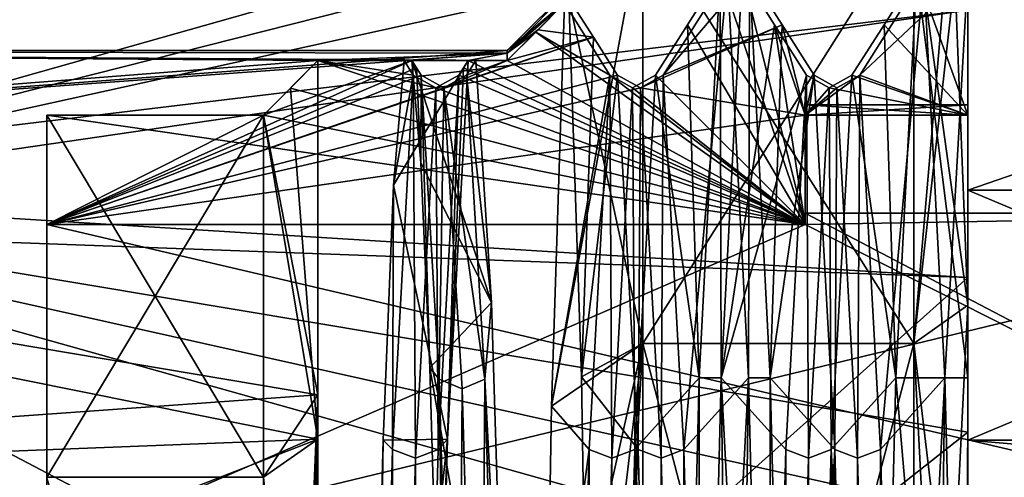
# Model space of a CAD drawing. Header units: millimetres. Extents: x -50 to 50, y -22 to 96.
# Tile 287 of 374: x 30.25 to 39.34, y 8.31 to 12.54. Entities that reach past the tile are written whole.
import ezdxf

# ---------------------------------------------------------------- set-up
doc = ezdxf.new("R2010")
doc.units = ezdxf.units.MM
doc.header["$LTSCALE"] = 65.185185
for name, color, linetype in [('1079', 7, 'CONTINUOUS'), ('1152', 7, 'CONTINUOUS'), ('1156', 7, 'CONTINUOUS'), ('1160', 7, 'CONTINUOUS'), ('1163', 7, 'CONTINUOUS'), ('1180', 7, 'CONTINUOUS'), ('1181', 7, 'CONTINUOUS'), ('1184', 7, 'CONTINUOUS'), ('1185', 7, 'CONTINUOUS'), ('1189', 7, 'CONTINUOUS'), ('1190', 7, 'CONTINUOUS'), ('1193', 7, 'CONTINUOUS'), ('1194', 7, 'CONTINUOUS'), ('1196', 7, 'CONTINUOUS'), ('1202', 7, 'CONTINUOUS'), ('1203', 7, 'CONTINUOUS'), ('1206', 7, 'CONTINUOUS'), ('1207', 7, 'CONTINUOUS'), ('1211', 7, 'CONTINUOUS'), ('1212', 7, 'CONTINUOUS'), ('1215', 7, 'CONTINUOUS'), ('1216', 7, 'CONTINUOUS'), ('1220', 7, 'CONTINUOUS'), ('1221', 7, 'CONTINUOUS'), ('1226', 7, 'CONTINUOUS'), ('1227', 7, 'CONTINUOUS'), ('15', 7, 'CONTINUOUS'), ('465', 7, 'CONTINUOUS'), ('466', 7, 'CONTINUOUS'), ('467', 7, 'CONTINUOUS'), ('468', 7, 'CONTINUOUS'), ('469', 7, 'CONTINUOUS'), ('470', 7, 'CONTINUOUS'), ('471', 7, 'CONTINUOUS'), ('472', 7, 'CONTINUOUS'), ('473', 7, 'CONTINUOUS'), ('801', 7, 'CONTINUOUS'), ('802', 7, 'CONTINUOUS'), ('803', 7, 'CONTINUOUS'), ('804', 7, 'CONTINUOUS'), ('805', 7, 'CONTINUOUS'), ('806', 7, 'CONTINUOUS'), ('890', 7, 'CONTINUOUS'), ('891', 7, 'CONTINUOUS'), ('892', 7, 'CONTINUOUS'), ('893', 7, 'CONTINUOUS'), ('911', 7, 'CONTINUOUS'), ('951', 7, 'CONTINUOUS')]:
    doc.layers.add(name, color=color, linetype=linetype)

msp = doc.modelspace()

# ---------------------------------------------------------------- linework, layer by layer
at = {"layer": '1079', "linetype": 'CONTINUOUS'}
for points in [[(39, 8.183, -13.6734), (39, 8.6525, -12.8602), (44.5, 8.6525, -12.8602), (39, 8.183, -13.6734)], [(39, 8.183, -13.6734), (44.5, 8.6525, -12.8602), (44.5, 8.183, -13.6734), (39, 8.183, -13.6734)]]:
    msp.add_3dface(points, dxfattribs=at)
at = {"layer": '1152', "linetype": 'CONTINUOUS'}
for points in [[(30.5, 10.6448, -1.5), (30.5, 11.6539, -1.5), (30.5, 8.3085, -8.3085), (30.5, 10.6448, -1.5)], [(30.5, 7.6014, -7.6014), (30.5, 10.6448, -1.5), (30.5, 8.3085, -8.3085), (30.5, 7.6014, -7.6014)]]:
    msp.add_3dface(points, dxfattribs=at)
at = {"layer": '1156', "linetype": 'CONTINUOUS'}
for points in [[(30.5, 11.6539, 1.5), (30.5, 8.3085, 8.3085), (32.5, 11.6539, 1.5), (30.5, 11.6539, 1.5)], [(32.5, 11.6539, 1.5), (30.5, 8.3085, 8.3085), (32.5, 8.3085, 8.3085), (32.5, 11.6539, 1.5)]]:
    msp.add_3dface(points, dxfattribs=at)
at = {"layer": '1160', "linetype": 'CONTINUOUS'}
for points in [[(39, 12.8602, 8.6525), (39, 10.9602, 10.9601), (44.5, 12.8602, 8.6525), (39, 12.8602, 8.6525)], [(39, 10.9602, 10.9601), (44.5, 10.9601, 10.9601), (44.5, 12.8602, 8.6525), (39, 10.9602, 10.9601)], [(39, 10.9602, 10.9601), (39, 8.6525, 12.8602), (44.5, 10.9601, 10.9601), (39, 10.9602, 10.9601)], [(39, 8.6525, 12.8602), (44.5, 8.6525, 12.8602), (44.5, 10.9601, 10.9601), (39, 8.6525, 12.8602)]]:
    msp.add_3dface(points, dxfattribs=at)
at = {"layer": '1163', "linetype": 'CONTINUOUS'}
for points in [[(39, 10.9602, -10.9601), (39, 12.8602, -8.6525), (44.5, 10.9601, -10.9601), (39, 10.9602, -10.9601)], [(39, 12.8602, -8.6525), (44.5, 12.8602, -8.6525), (44.5, 10.9601, -10.9601), (39, 12.8602, -8.6525)], [(39, 8.6525, -12.8602), (39, 10.9602, -10.9601), (44.5, 8.6525, -12.8602), (39, 8.6525, -12.8602)], [(39, 10.9602, -10.9601), (44.5, 10.9601, -10.9601), (44.5, 8.6525, -12.8602), (39, 10.9602, -10.9601)]]:
    msp.add_3dface(points, dxfattribs=at)
at = {"layer": '1180', "linetype": 'CONTINUOUS'}
for points in [[(33.7009, 11.0065, -5.3777), (33.7967, 12.1578, -1.5), (33.8822, 12.022, -1.5), (33.7009, 11.0065, -5.3777)], [(33.7009, 11.0065, -5.3777), (33.8822, 12.022, -1.5), (33.6912, 8.5667, -8.5667), (33.7009, 11.0065, -5.3777)], [(33.605, 8.6509, -8.6732), (33.7009, 11.0065, -5.3777), (33.6912, 8.5667, -8.5667), (33.605, 8.6509, -8.6732)], [(33.4141, 1.5, -12.1578), (33.605, 8.6509, -8.6732), (33.4573, 1.5, -12.0898), (33.4141, 1.5, -12.1578)], [(33.605, 8.6509, -8.6732), (33.5003, 1.5, -12.022), (33.4573, 1.5, -12.0898), (33.605, 8.6509, -8.6732)], [(33.5003, 1.5, -12.022), (33.605, 8.6509, -8.6732), (33.6912, 8.5667, -8.5667), (33.5003, 1.5, -12.022)]]:
    msp.add_3dface(points, dxfattribs=at)
at = {"layer": '1181', "linetype": 'CONTINUOUS'}
for points in [[(33.8676, 12.1578, 1.5), (33.9518, 11.212, 4.9348), (33.9108, 12.0898, 1.5), (33.8676, 12.1578, 1.5)], [(33.9518, 11.212, 4.9348), (33.9538, 12.022, 1.5), (33.9108, 12.0898, 1.5), (33.9518, 11.212, 4.9348)], [(33.9518, 11.212, 4.9348), (34.036, 9.3206, 7.9492), (33.9538, 12.022, 1.5), (33.9518, 11.212, 4.9348)], [(33.9538, 12.022, 1.5), (34.036, 9.3206, 7.9492), (34.1219, 9.2167, 7.8632), (33.9538, 12.022, 1.5)], [(34.036, 9.3206, 7.9492), (34.2041, 3.4123, 11.7651), (34.1219, 9.2167, 7.8632), (34.036, 9.3206, 7.9492)], [(34.2041, 3.4123, 11.7651), (34.29, 3.3748, 11.6357), (34.1219, 9.2167, 7.8632), (34.2041, 3.4123, 11.7651)]]:
    msp.add_3dface(points, dxfattribs=at)
at = {"layer": '1184', "linetype": 'CONTINUOUS'}
for points in [[(33.6912, 8.5667, -8.5667), (33.8822, 12.022, -1.5), (33.9012, 8.4853, -8.4853), (33.6912, 8.5667, -8.5667)], [(33.8822, 12.022, -1.5), (34.0918, 11.9059, -1.5), (33.9012, 8.4853, -8.4853), (33.8822, 12.022, -1.5)], [(34.0918, 11.9059, -1.5), (34.3022, 12.022, -1.5), (34.1113, 8.5667, -8.5667), (34.0918, 11.9059, -1.5)], [(33.9012, 8.4853, -8.4853), (34.0918, 11.9059, -1.5), (34.1113, 8.5667, -8.5667), (33.9012, 8.4853, -8.4853)], [(33.7107, 1.5, -11.9059), (33.5003, 1.5, -12.022), (33.6912, 8.5667, -8.5667), (33.7107, 1.5, -11.9059)], [(33.7107, 1.5, -11.9059), (33.6912, 8.5667, -8.5667), (33.9012, 8.4853, -8.4853), (33.7107, 1.5, -11.9059)], [(33.9203, 1.5, -12.022), (33.9012, 8.4853, -8.4853), (34.1113, 8.5667, -8.5667), (33.9203, 1.5, -12.022)], [(33.9203, 1.5, -12.022), (33.7107, 1.5, -11.9059), (33.9012, 8.4853, -8.4853), (33.9203, 1.5, -12.022)]]:
    msp.add_3dface(points, dxfattribs=at)
at = {"layer": '1185', "linetype": 'CONTINUOUS'}
for points in [[(34.1642, 11.9059, 1.5), (33.9538, 12.022, 1.5), (34.1219, 9.2167, 7.8632), (34.1642, 11.9059, 1.5)], [(34.3738, 12.022, 1.5), (34.1642, 11.9059, 1.5), (34.5419, 9.2167, 7.8632), (34.3738, 12.022, 1.5)], [(34.1642, 11.9059, 1.5), (34.1219, 9.2167, 7.8632), (34.3321, 9.1244, 7.7939), (34.1642, 11.9059, 1.5)], [(34.1642, 11.9059, 1.5), (34.3321, 9.1244, 7.7939), (34.5419, 9.2167, 7.8632), (34.1642, 11.9059, 1.5)], [(34.1219, 9.2167, 7.8632), (34.29, 3.3748, 11.6357), (34.3321, 9.1244, 7.7939), (34.1219, 9.2167, 7.8632)], [(34.3321, 9.1244, 7.7939), (34.5, 3.3427, 11.525), (34.5419, 9.2167, 7.8632), (34.3321, 9.1244, 7.7939)], [(34.5, 3.3427, 11.525), (34.71, 3.3748, 11.6357), (34.5419, 9.2167, 7.8632), (34.5, 3.3427, 11.525)], [(34.29, 3.3748, 11.6357), (34.5, 3.3427, 11.525), (34.3321, 9.1244, 7.7939), (34.29, 3.3748, 11.6357)]]:
    msp.add_3dface(points, dxfattribs=at)
at = {"layer": '1189', "linetype": 'CONTINUOUS'}
for points in [[(34.3884, 12.1578, -1.5), (34.1971, 8.6616, -8.6625), (34.3452, 12.0898, -1.5), (34.3884, 12.1578, -1.5)], [(34.1971, 8.6616, -8.6625), (34.3022, 12.022, -1.5), (34.3452, 12.0898, -1.5), (34.1971, 8.6616, -8.6625)], [(34.3022, 12.022, -1.5), (34.1971, 8.6616, -8.6625), (34.1113, 8.5667, -8.5667), (34.3022, 12.022, -1.5)], [(34.1971, 8.6616, -8.6625), (34.0058, 1.5, -12.1578), (33.9203, 1.5, -12.022), (34.1971, 8.6616, -8.6625)], [(34.1971, 8.6616, -8.6625), (33.9203, 1.5, -12.022), (34.1113, 8.5667, -8.5667), (34.1971, 8.6616, -8.6625)]]:
    msp.add_3dface(points, dxfattribs=at)
at = {"layer": '1190', "linetype": 'CONTINUOUS'}
for points in [[(34.6048, 9.923, 7.183), (34.4593, 12.1578, 1.5), (34.3738, 12.022, 1.5), (34.6048, 9.923, 7.183)], [(34.6048, 9.923, 7.183), (34.3738, 12.022, 1.5), (34.5419, 9.2167, 7.8632), (34.6048, 9.923, 7.183)], [(34.75, 5.2309, 11.077), (34.6048, 9.923, 7.183), (34.5419, 9.2167, 7.8632), (34.75, 5.2309, 11.077)], [(34.71, 3.3748, 11.6357), (34.75, 5.2309, 11.077), (34.5419, 9.2167, 7.8632), (34.71, 3.3748, 11.6357)]]:
    msp.add_3dface(points, dxfattribs=at)
at = {"layer": '1193', "linetype": 'CONTINUOUS'}
for points in [[(36.9172, 12.9635, -1.5), (37.2166, 12.4883, -1.5), (36.7237, 9.2278, -9.2277), (36.9172, 12.9635, -1.5)], [(37.5102, 12.022, -1.5), (36.7237, 9.2278, -9.2277), (37.2166, 12.4883, -1.5), (37.5102, 12.022, -1.5)], [(36.7237, 9.2278, -9.2277), (37.5102, 12.022, -1.5), (37.3192, 8.5667, -8.5667), (36.7237, 9.2278, -9.2277)], [(36.8321, 1.5, -12.4883), (36.5302, 1.5, -12.9635), (36.7237, 9.2278, -9.2277), (36.8321, 1.5, -12.4883)], [(37.1283, 1.5, -12.022), (36.8321, 1.5, -12.4883), (36.7237, 9.2278, -9.2277), (37.1283, 1.5, -12.022)], [(37.1283, 1.5, -12.022), (36.7237, 9.2278, -9.2277), (37.3192, 8.5667, -8.5667), (37.1283, 1.5, -12.022)]]:
    msp.add_3dface(points, dxfattribs=at)
at = {"layer": '1194', "linetype": 'CONTINUOUS'}
for points in [[(37.2856, 12.4883, 1.5), (36.9837, 12.9635, 1.5), (37.1772, 9.2277, 9.2277), (37.2856, 12.4883, 1.5)], [(37.5818, 12.022, 1.5), (37.2856, 12.4883, 1.5), (37.1772, 9.2277, 9.2277), (37.5818, 12.022, 1.5)], [(37.7727, 8.5667, 8.5667), (37.5818, 12.022, 1.5), (37.1772, 9.2277, 9.2277), (37.7727, 8.5667, 8.5667)], [(37.3707, 1.5, 12.9635), (37.7727, 8.5667, 8.5667), (37.1772, 9.2277, 9.2277), (37.3707, 1.5, 12.9635)], [(37.3707, 1.5, 12.9635), (37.6701, 1.5, 12.4883), (37.7727, 8.5667, 8.5667), (37.3707, 1.5, 12.9635)], [(37.9637, 1.5, 12.022), (37.7727, 8.5667, 8.5667), (37.6701, 1.5, 12.4883), (37.9637, 1.5, 12.022)]]:
    msp.add_3dface(points, dxfattribs=at)
at = {"layer": '1196', "linetype": 'CONTINUOUS'}
for points in [[(35.1592, 8.965, -8.9378), (35.2766, 12.6883, -1.5), (35.6962, 12.022, -1.5), (35.1592, 8.965, -8.9378)], [(35.1592, 8.965, -8.9378), (35.6962, 12.022, -1.5), (35.5052, 8.5667, -8.5667), (35.1592, 8.965, -8.9378)], [(35.1004, 5.5225, -11.3257), (35.1592, 8.965, -8.9378), (35.5052, 8.5667, -8.5667), (35.1004, 5.5225, -11.3257)], [(35.3143, 1.5, -12.022), (35.1004, 5.5225, -11.3257), (35.5052, 8.5667, -8.5667), (35.3143, 1.5, -12.022)]]:
    msp.add_3dface(points, dxfattribs=at)
at = {"layer": '1202', "linetype": 'CONTINUOUS'}
for points in [[(35.5052, 8.5667, -8.5667), (35.6962, 12.022, -1.5), (35.7152, 8.4853, -8.4853), (35.5052, 8.5667, -8.5667)], [(35.6962, 12.022, -1.5), (35.9058, 11.9059, -1.5), (35.7152, 8.4853, -8.4853), (35.6962, 12.022, -1.5)], [(35.9058, 11.9059, -1.5), (36.1162, 12.022, -1.5), (35.9253, 8.5667, -8.5667), (35.9058, 11.9059, -1.5)], [(35.7152, 8.4853, -8.4853), (35.9058, 11.9059, -1.5), (35.9253, 8.5667, -8.5667), (35.7152, 8.4853, -8.4853)], [(35.5247, 1.5, -11.9059), (35.3143, 1.5, -12.022), (35.5052, 8.5667, -8.5667), (35.5247, 1.5, -11.9059)], [(35.5247, 1.5, -11.9059), (35.5052, 8.5667, -8.5667), (35.7152, 8.4853, -8.4853), (35.5247, 1.5, -11.9059)], [(35.7343, 1.5, -12.022), (35.7152, 8.4853, -8.4853), (35.9253, 8.5667, -8.5667), (35.7343, 1.5, -12.022)], [(35.7343, 1.5, -12.022), (35.5247, 1.5, -11.9059), (35.7152, 8.4853, -8.4853), (35.7343, 1.5, -12.022)]]:
    msp.add_3dface(points, dxfattribs=at)
at = {"layer": '1203', "linetype": 'CONTINUOUS'}
for points in [[(35.9782, 11.9059, 1.5), (35.7678, 12.022, 1.5), (35.9587, 8.5667, 8.5667), (35.9782, 11.9059, 1.5)], [(36.1878, 12.022, 1.5), (35.9782, 11.9059, 1.5), (36.1687, 8.4853, 8.4853), (36.1878, 12.022, 1.5)], [(36.1878, 12.022, 1.5), (36.1687, 8.4853, 8.4853), (36.3788, 8.5667, 8.5667), (36.1878, 12.022, 1.5)], [(35.9782, 11.9059, 1.5), (35.9587, 8.5667, 8.5667), (36.1687, 8.4853, 8.4853), (35.9782, 11.9059, 1.5)], [(35.9587, 8.5667, 8.5667), (36.1497, 1.5, 12.022), (36.1687, 8.4853, 8.4853), (35.9587, 8.5667, 8.5667)], [(36.1687, 8.4853, 8.4853), (36.3593, 1.5, 11.9059), (36.3788, 8.5667, 8.5667), (36.1687, 8.4853, 8.4853)], [(36.3593, 1.5, 11.9059), (36.5697, 1.5, 12.022), (36.3788, 8.5667, 8.5667), (36.3593, 1.5, 11.9059)], [(36.1497, 1.5, 12.022), (36.3593, 1.5, 11.9059), (36.1687, 8.4853, 8.4853), (36.1497, 1.5, 12.022)]]:
    msp.add_3dface(points, dxfattribs=at)
at = {"layer": '1206', "linetype": 'CONTINUOUS'}
for points in [[(37.3192, 8.5667, -8.5667), (37.5102, 12.022, -1.5), (37.5292, 8.4853, -8.4853), (37.3192, 8.5667, -8.5667)], [(37.5102, 12.022, -1.5), (37.7198, 11.9059, -1.5), (37.5292, 8.4853, -8.4853), (37.5102, 12.022, -1.5)], [(37.7198, 11.9059, -1.5), (37.9302, 12.022, -1.5), (37.7393, 8.5667, -8.5667), (37.7198, 11.9059, -1.5)], [(37.5292, 8.4853, -8.4853), (37.7198, 11.9059, -1.5), (37.7393, 8.5667, -8.5667), (37.5292, 8.4853, -8.4853)], [(37.3387, 1.5, -11.9059), (37.1283, 1.5, -12.022), (37.3192, 8.5667, -8.5667), (37.3387, 1.5, -11.9059)], [(37.3387, 1.5, -11.9059), (37.3192, 8.5667, -8.5667), (37.5292, 8.4853, -8.4853), (37.3387, 1.5, -11.9059)], [(37.5483, 1.5, -12.022), (37.5292, 8.4853, -8.4853), (37.7393, 8.5667, -8.5667), (37.5483, 1.5, -12.022)], [(37.5483, 1.5, -12.022), (37.3387, 1.5, -11.9059), (37.5292, 8.4853, -8.4853), (37.5483, 1.5, -12.022)]]:
    msp.add_3dface(points, dxfattribs=at)
at = {"layer": '1207', "linetype": 'CONTINUOUS'}
for points in [[(37.7922, 11.9059, 1.5), (37.5818, 12.022, 1.5), (37.7727, 8.5667, 8.5667), (37.7922, 11.9059, 1.5)], [(38.0018, 12.022, 1.5), (37.7922, 11.9059, 1.5), (37.9827, 8.4853, 8.4853), (38.0018, 12.022, 1.5)], [(38.0018, 12.022, 1.5), (37.9827, 8.4853, 8.4853), (38.1928, 8.5667, 8.5667), (38.0018, 12.022, 1.5)], [(37.7922, 11.9059, 1.5), (37.7727, 8.5667, 8.5667), (37.9827, 8.4853, 8.4853), (37.7922, 11.9059, 1.5)], [(37.7727, 8.5667, 8.5667), (37.9637, 1.5, 12.022), (37.9827, 8.4853, 8.4853), (37.7727, 8.5667, 8.5667)], [(37.9827, 8.4853, 8.4853), (38.1733, 1.5, 11.9059), (38.1928, 8.5667, 8.5667), (37.9827, 8.4853, 8.4853)], [(38.1733, 1.5, 11.9059), (38.3837, 1.5, 12.022), (38.1928, 8.5667, 8.5667), (38.1733, 1.5, 11.9059)], [(37.9637, 1.5, 12.022), (38.1733, 1.5, 11.9059), (37.9827, 8.4853, 8.4853), (37.9637, 1.5, 12.022)]]:
    msp.add_3dface(points, dxfattribs=at)
at = {"layer": '1211', "linetype": 'CONTINUOUS'}
for points in [[(36.4124, 12.4883, -1.5), (36.7143, 12.9635, -1.5), (36.5208, 9.2277, -9.2277), (36.4124, 12.4883, -1.5)], [(36.1162, 12.022, -1.5), (36.4124, 12.4883, -1.5), (36.5208, 9.2277, -9.2277), (36.1162, 12.022, -1.5)], [(35.9253, 8.5667, -8.5667), (36.1162, 12.022, -1.5), (36.5208, 9.2277, -9.2277), (35.9253, 8.5667, -8.5667)], [(36.3273, 1.5, -12.9635), (35.9253, 8.5667, -8.5667), (36.5208, 9.2277, -9.2277), (36.3273, 1.5, -12.9635)], [(36.3273, 1.5, -12.9635), (35.7343, 1.5, -12.022), (35.9253, 8.5667, -8.5667), (36.3273, 1.5, -12.9635)]]:
    msp.add_3dface(points, dxfattribs=at)
at = {"layer": '1212', "linetype": 'CONTINUOUS'}
for points in [[(36.7808, 12.9635, 1.5), (36.1878, 12.022, 1.5), (36.3788, 8.5667, 8.5667), (36.7808, 12.9635, 1.5)], [(36.7808, 12.9635, 1.5), (36.3788, 8.5667, 8.5667), (36.9743, 9.2277, 9.2277), (36.7808, 12.9635, 1.5)], [(36.3788, 8.5667, 8.5667), (36.5697, 1.5, 12.022), (36.9743, 9.2277, 9.2277), (36.3788, 8.5667, 8.5667)], [(36.5697, 1.5, 12.022), (36.8659, 1.5, 12.4883), (36.9743, 9.2277, 9.2277), (36.5697, 1.5, 12.022)], [(36.8659, 1.5, 12.4883), (37.1678, 1.5, 12.9635), (36.9743, 9.2277, 9.2277), (36.8659, 1.5, 12.4883)]]:
    msp.add_3dface(points, dxfattribs=at)
at = {"layer": '1215', "linetype": 'CONTINUOUS'}
for points in [[(38.5283, 12.9635, -1.5), (38.3348, 9.2278, -9.2277), (38.2264, 12.4883, -1.5), (38.5283, 12.9635, -1.5)], [(38.3348, 9.2278, -9.2277), (37.9302, 12.022, -1.5), (38.2264, 12.4883, -1.5), (38.3348, 9.2278, -9.2277)], [(37.9302, 12.022, -1.5), (38.3348, 9.2278, -9.2277), (37.7393, 8.5667, -8.5667), (37.9302, 12.022, -1.5)], [(38.3348, 9.2278, -9.2277), (38.1413, 1.5, -12.9635), (37.7393, 8.5667, -8.5667), (38.3348, 9.2278, -9.2277)], [(37.5483, 1.5, -12.022), (37.7393, 8.5667, -8.5667), (37.8419, 1.5, -12.4883), (37.5483, 1.5, -12.022)], [(38.1413, 1.5, -12.9635), (37.8419, 1.5, -12.4883), (37.7393, 8.5667, -8.5667), (38.1413, 1.5, -12.9635)]]:
    msp.add_3dface(points, dxfattribs=at)
at = {"layer": '1216', "linetype": 'CONTINUOUS'}
for points in [[(38.5948, 12.9635, 1.5), (38.0018, 12.022, 1.5), (38.1928, 8.5667, 8.5667), (38.5948, 12.9635, 1.5)], [(38.5948, 12.9635, 1.5), (38.1928, 8.5667, 8.5667), (38.7883, 9.2277, 9.2277), (38.5948, 12.9635, 1.5)], [(38.1928, 8.5667, 8.5667), (38.3837, 1.5, 12.022), (38.7883, 9.2277, 9.2277), (38.1928, 8.5667, 8.5667)], [(38.3837, 1.5, 12.022), (38.6799, 1.5, 12.4883), (38.7883, 9.2277, 9.2277), (38.3837, 1.5, 12.022)], [(38.6799, 1.5, 12.4883), (38.9818, 1.5, 12.9635), (38.7883, 9.2277, 9.2277), (38.6799, 1.5, 12.4883)]]:
    msp.add_3dface(points, dxfattribs=at)
at = {"layer": '1220', "linetype": 'CONTINUOUS'}
for points in [[(33, 9.0708, 8.2331), (33, 12.1578, 1.5), (32.5, 11.6539, 1.5), (33, 9.0708, 8.2331)], [(33, 9.0708, 8.2331), (32.5, 11.6539, 1.5), (32.5, 8.3085, 8.3085), (33, 9.0708, 8.2331)], [(33, 9.0708, 8.2331), (32.5, 8.3085, 8.3085), (32.8287, 4.8803, 11.0489), (33, 9.0708, 8.2331)], [(33, 9.0708, 8.2331), (32.8287, 4.8803, 11.0489), (32.8376, 4.8538, 11.0702), (33, 9.0708, 8.2331)], [(33, 9.0708, 8.2331), (32.8376, 4.8538, 11.0702), (32.8455, 4.8052, 11.1001), (33, 9.0708, 8.2331)], [(33, 9.0708, 8.2331), (32.8455, 4.8052, 11.1001), (32.8544, 4.7248, 11.1442), (33, 9.0708, 8.2331)], [(32.8652, 4.5943, 11.2103), (33, 9.0708, 8.2331), (32.8544, 4.7248, 11.1442), (32.8652, 4.5943, 11.2103)], [(33, 9.0708, 8.2331), (32.8652, 4.5943, 11.2103), (32.9327, 3.6486, 11.6235), (33, 9.0708, 8.2331)], [(33, 2.6674, 11.9561), (33, 9.0708, 8.2331), (32.9327, 3.6486, 11.6235), (33, 2.6674, 11.9561)]]:
    msp.add_3dface(points, dxfattribs=at)
at = {"layer": '1221', "linetype": 'CONTINUOUS'}
for points in [[(36.7143, 12.9635, -1.5), (36.7237, 9.2278, -9.2277), (36.5208, 9.2277, -9.2277), (36.7143, 12.9635, -1.5)], [(36.7143, 12.9635, -1.5), (36.9172, 12.9635, -1.5), (36.7237, 9.2278, -9.2277), (36.7143, 12.9635, -1.5)], [(36.5302, 1.5, -12.9635), (36.3273, 1.5, -12.9635), (36.5208, 9.2277, -9.2277), (36.5302, 1.5, -12.9635)], [(36.7237, 9.2278, -9.2277), (36.5302, 1.5, -12.9635), (36.5208, 9.2277, -9.2277), (36.7237, 9.2278, -9.2277)]]:
    msp.add_3dface(points, dxfattribs=at)
at = {"layer": '1226', "linetype": 'CONTINUOUS'}
for points in [[(39, 12.9635, 1.5), (38.5948, 12.9635, 1.5), (38.7883, 9.2277, 9.2277), (39, 12.9635, 1.5)], [(39, 9.2277, 9.2277), (39, 12.9635, 1.5), (38.7883, 9.2277, 9.2277), (39, 9.2277, 9.2277)], [(38.9818, 1.5, 12.9635), (39, 9.2277, 9.2277), (38.7883, 9.2277, 9.2277), (38.9818, 1.5, 12.9635)], [(39, 1.5, 12.9635), (39, 9.2277, 9.2277), (38.9818, 1.5, 12.9635), (39, 1.5, 12.9635)]]:
    msp.add_3dface(points, dxfattribs=at)
at = {"layer": '1227', "linetype": 'CONTINUOUS'}
for points in [[(36.9837, 12.9635, 1.5), (36.7808, 12.9635, 1.5), (36.9743, 9.2277, 9.2277), (36.9837, 12.9635, 1.5)], [(37.1772, 9.2277, 9.2277), (36.9837, 12.9635, 1.5), (36.9743, 9.2277, 9.2277), (37.1772, 9.2277, 9.2277)], [(37.1678, 1.5, 12.9635), (37.1772, 9.2277, 9.2277), (36.9743, 9.2277, 9.2277), (37.1678, 1.5, 12.9635)], [(37.1678, 1.5, 12.9635), (37.3707, 1.5, 12.9635), (37.1772, 9.2277, 9.2277), (37.1678, 1.5, 12.9635)]]:
    msp.add_3dface(points, dxfattribs=at)
at = {"layer": '15', "color": 7, "linetype": 'CONTINUOUS', "true_color": 0xf2c12d}
for points in [[(25.4738, 16.25, 0.3415), (39, 12.6223, -9.8608), (25.4738, 10.991, -11.974), (25.4738, 16.25, 0.3415)], [(25.4738, 10.6513, 12.2771), (39, 14.4772, 6.8535), (25.4738, 16.25, 0.3415), (25.4738, 10.6513, 12.2771)], [(39, 14.0767, 7.6424), (39, 14.4772, 6.8535), (25.4738, 10.6513, 12.2771), (39, 14.0767, 7.6424)], [(39, 13.6329, 8.4086), (39, 14.0767, 7.6424), (25.4738, 10.6513, 12.2771), (39, 13.6329, 8.4086)], [(39, 12.6223, 9.8608), (39, 13.6329, 8.4086), (25.4738, 10.6513, 12.2771), (39, 12.6223, 9.8608)], [(39, 12.6223, -9.8608), (39, 10.1529, -12.3885), (25.4738, 10.991, -11.974), (39, 12.6223, -9.8608)], [(39, 10.1529, 12.3885), (39, 12.6223, 9.8608), (25.4738, 10.6513, 12.2771), (39, 10.1529, 12.3885)], [(39, 0.3739, -16.0131), (39, -1.3949, -15.9566), (25.4738, 10.991, -11.974), (39, 0.3739, -16.0131)], [(25.4738, 10.991, -11.974), (39, -1.3949, -15.9566), (25.4738, -1.7288, -16.1614), (25.4738, 10.991, -11.974)], [(39, 3.8761, -15.5414), (39, 0.3739, -16.0131), (25.4738, 10.991, -11.974), (39, 3.8761, -15.5414)], [(39, 7.1892, -14.3134), (39, 3.8761, -15.5414), (25.4738, 10.991, -11.974), (39, 7.1892, -14.3134)], [(39, 7.9692, -13.8942), (39, 7.1892, -14.3134), (25.4738, 10.991, -11.974), (39, 7.9692, -13.8942)], [(39, 8.7243, -13.433), (39, 7.9692, -13.8942), (25.4738, 10.991, -11.974), (39, 8.7243, -13.433)], [(39, 10.1529, -12.3885), (39, 8.7243, -13.433), (25.4738, 10.991, -11.974), (39, 10.1529, -12.3885)], [(25.4738, -1.955, 16.1356), (39, 10.1529, 12.3885), (25.4738, 10.6513, 12.2771), (25.4738, -1.955, 16.1356)], [(39, 8.7243, 13.433), (39, 10.1529, 12.3885), (25.4738, -1.955, 16.1356), (39, 8.7243, 13.433)], [(39, 7.9692, 13.8942), (39, 8.7243, 13.433), (25.4738, -1.955, 16.1356), (39, 7.9692, 13.8942)]]:
    msp.add_3dface(points, dxfattribs=at)
at = {"layer": '465', "color": 3, "linetype": 'CONTINUOUS'}
for points in [[(20.4712, 11.1831, 5), (20.5585, 12.25), (33, 12.1578, 1.5), (20.4712, 11.1831, 5)], [(34.75, 12.1578, 1.5), (20.5585, 12.25), (34.75, 12.2269, 0.7515), (34.75, 12.1578, 1.5)], [(20.5585, 12.25), (34.75, 12.1578, 1.5), (34.4593, 12.1578, 1.5), (20.5585, 12.25)], [(34.75, 12.2269, 0.7515), (20.5585, 12.25), (34.75, 12.25), (34.75, 12.2269, 0.7515)], [(20.5585, 12.25), (34.4593, 12.1578, 1.5), (33.8676, 12.1578, 1.5), (20.5585, 12.25)], [(33, 12.1578, 1.5), (20.5585, 12.25), (33.8676, 12.1578, 1.5), (33, 12.1578, 1.5)], [(33, 9.0708, 8.2331), (20.4712, 11.1831, 5), (33, 12.1578, 1.5), (33, 9.0708, 8.2331)], [(34.4593, 12.1578, 1.5), (34.6048, 9.923, 7.183), (33.8676, 12.1578, 1.5), (34.4593, 12.1578, 1.5)], [(33.8676, 12.1578, 1.5), (34.6048, 9.923, 7.183), (33.9518, 11.212, 4.9348), (33.8676, 12.1578, 1.5)], [(20.3992, 8.168, 9.1294), (20.4712, 11.1831, 5), (33, 9.0708, 8.2331), (20.3992, 8.168, 9.1294)], [(33.9518, 11.212, 4.9348), (34.6048, 9.923, 7.183), (34.036, 9.3206, 7.9492), (33.9518, 11.212, 4.9348)], [(34.6048, 9.923, 7.183), (34.75, 5.2309, 11.077), (34.036, 9.3206, 7.9492), (34.6048, 9.923, 7.183)], [(34.036, 9.3206, 7.9492), (34.75, 5.2309, 11.077), (34.2041, 3.4123, 11.7651), (34.036, 9.3206, 7.9492)], [(33, 2.6674, 11.9561), (20.3992, 8.168, 9.1294), (33, 9.0708, 8.2331), (33, 2.6674, 11.9561)]]:
    msp.add_3dface(points, dxfattribs=at)
at = {"layer": '466', "color": 3, "linetype": 'CONTINUOUS'}
for points in [[(34.75, 12.25), (36, 13.5), (35.3181, 12.73, 1.5), (34.75, 12.25)], [(36, 13.5), (36, 9.5461, 9.5458), (35.3181, 12.73, 1.5), (36, 13.5)], [(34.75, 12.2269, 0.7515), (34.75, 12.25), (35.3181, 12.73, 1.5), (34.75, 12.2269, 0.7515)], [(35.0325, 12.4424, 1.5), (34.75, 12.2269, 0.7515), (35.3181, 12.73, 1.5), (35.0325, 12.4424, 1.5)], [(35.3181, 12.73, 1.5), (36, 9.5461, 9.5458), (35.4341, 9.2375, 9.0531), (35.3181, 12.73, 1.5)], [(34.75, 12.1578, 1.5), (34.75, 12.2269, 0.7515), (35.0325, 12.4424, 1.5), (34.75, 12.1578, 1.5)], [(35.4341, 9.2375, 9.0531), (36, 9.5461, 9.5458), (35.55, 1.8009, 12.9251), (35.4341, 9.2375, 9.0531)], [(36, 9.5461, 9.5458), (36, 0, 13.5), (35.55, 1.8009, 12.9251), (36, 9.5461, 9.5458)]]:
    msp.add_3dface(points, dxfattribs=at)
at = {"layer": '467', "color": 3, "linetype": 'CONTINUOUS'}
for points in [[(36, 9.5461, 9.5458), (36, 13.5), (38.5, 9.5459, 9.5459), (36, 9.5461, 9.5458)], [(38.5, 9.5459, 9.5459), (36, 13.5), (38.5, 13.5), (38.5, 9.5459, 9.5459)], [(36, 0, 13.5), (36, 9.5461, 9.5458), (38.5, 0, 13.5), (36, 0, 13.5)], [(38.5, 0, 13.5), (36, 9.5461, 9.5458), (38.5, 9.5459, 9.5459), (38.5, 0, 13.5)]]:
    msp.add_3dface(points, dxfattribs=at)
at = {"layer": '468', "color": 3, "linetype": 'CONTINUOUS'}
for points in [[(39, 10.9602, -10.9601), (39, 12.6223, -9.8608), (39, 12.8602, -8.6525), (39, 10.9602, -10.9601)], [(39, 12.8602, 8.6525), (39, 12.6223, 9.8608), (39, 10.9602, 10.9601), (39, 12.8602, 8.6525)], [(39, 10.1529, -12.3885), (39, 12.6223, -9.8608), (39, 10.9602, -10.9601), (39, 10.1529, -12.3885)], [(39, 12.6223, 9.8608), (39, 10.1529, 12.3885), (39, 10.9602, 10.9601), (39, 12.6223, 9.8608)], [(39, 8.6525, -12.8602), (39, 10.1529, -12.3885), (39, 10.9602, -10.9601), (39, 8.6525, -12.8602)], [(39, 10.9602, 10.9601), (39, 10.1529, 12.3885), (39, 8.6525, 12.8602), (39, 10.9602, 10.9601)], [(39, 8.7243, -13.433), (39, 10.1529, -12.3885), (39, 8.6525, -12.8602), (39, 8.7243, -13.433)], [(39, 10.1529, 12.3885), (39, 8.7243, 13.433), (39, 8.6525, 12.8602), (39, 10.1529, 12.3885)], [(39, 7.9692, -13.8942), (39, 8.7243, -13.433), (39, 8, -13.8564), (39, 7.9692, -13.8942)], [(39, 8, -13.8564), (39, 8.7243, -13.433), (39, 8.183, -13.6734), (39, 8, -13.8564)], [(39, 8.183, -13.6734), (39, 8.7243, -13.433), (39, 8.6525, -12.8602), (39, 8.183, -13.6734)], [(39, 8.7243, 13.433), (39, 7.9692, 13.8942), (39, 8.183, 13.6734), (39, 8.7243, 13.433)], [(39, 8.6525, 12.8602), (39, 8.7243, 13.433), (39, 8.183, 13.6734), (39, 8.6525, 12.8602)]]:
    msp.add_3dface(points, dxfattribs=at)
at = {"layer": '469', "color": 3, "linetype": 'CONTINUOUS'}
for points in [[(20.5585, 12.25), (20.4712, 11.1831, -5), (34.75, 12.25), (20.5585, 12.25)], [(34.75, 12.25), (20.4712, 11.1831, -5), (34.75, 12.2269, -0.7515), (34.75, 12.25)], [(34.75, 12.2269, -0.7515), (20.4712, 11.1831, -5), (33, 12.1578, -1.5), (34.75, 12.2269, -0.7515)], [(34.75, 12.2269, -0.7515), (33, 12.1578, -1.5), (33.7967, 12.1578, -1.5), (34.75, 12.2269, -0.7515)], [(34.3884, 12.1578, -1.5), (34.75, 12.2269, -0.7515), (33.7967, 12.1578, -1.5), (34.3884, 12.1578, -1.5)], [(34.3884, 12.1578, -1.5), (34.75, 12.1578, -1.5), (34.75, 12.2269, -0.7515), (34.3884, 12.1578, -1.5)], [(33, 12.1578, -1.5), (20.4712, 11.1831, -5), (33, 8.6621, -8.6621), (33, 12.1578, -1.5)], [(34.1971, 8.6616, -8.6625), (34.3884, 12.1578, -1.5), (33.7009, 11.0065, -5.3777), (34.1971, 8.6616, -8.6625)], [(33.7009, 11.0065, -5.3777), (34.3884, 12.1578, -1.5), (33.7967, 12.1578, -1.5), (33.7009, 11.0065, -5.3777)], [(20.4712, 11.1831, -5), (20.3992, 8.168, -9.1294), (33, 8.6621, -8.6621), (20.4712, 11.1831, -5)], [(33.605, 8.6509, -8.6732), (34.1971, 8.6616, -8.6625), (33.7009, 11.0065, -5.3777), (33.605, 8.6509, -8.6732)], [(20.3992, 8.168, -9.1294), (20.3548, 3.731, -11.668), (33, 8.6621, -8.6621), (20.3992, 8.168, -9.1294)], [(33, 8.6621, -8.6621), (20.3548, 3.731, -11.668), (33, 1.5, -12.1578), (33, 8.6621, -8.6621)], [(34.0058, 1.5, -12.1578), (34.1971, 8.6616, -8.6625), (33.4141, 1.5, -12.1578), (34.0058, 1.5, -12.1578)], [(33.4141, 1.5, -12.1578), (34.1971, 8.6616, -8.6625), (33.605, 8.6509, -8.6732), (33.4141, 1.5, -12.1578)]]:
    msp.add_3dface(points, dxfattribs=at)
at = {"layer": '470', "color": 3, "linetype": 'CONTINUOUS'}
for points in [[(36, 13.5), (34.75, 12.25), (34.75, 12.2269, -0.7515), (36, 13.5)], [(36, 13.5), (34.75, 12.2269, -0.7515), (35.2766, 12.6883, -1.5), (36, 13.5)], [(36, 13.5), (35.2766, 12.6883, -1.5), (35.1592, 8.965, -8.9378), (36, 13.5)], [(36, 9.5461, -9.5458), (36, 13.5), (35.1592, 8.965, -8.9378), (36, 9.5461, -9.5458)], [(35.2766, 12.6883, -1.5), (34.75, 12.2269, -0.7515), (35.012, 12.4218, -1.5), (35.2766, 12.6883, -1.5)], [(34.75, 12.2269, -0.7515), (34.75, 12.1578, -1.5), (35.012, 12.4218, -1.5), (34.75, 12.2269, -0.7515)], [(36, 0, -13.5), (36, 9.5461, -9.5458), (35.0415, 1.5, -12.4515), (36, 0, -13.5)], [(35.0415, 1.5, -12.4515), (36, 9.5461, -9.5458), (35.1004, 5.5225, -11.3257), (35.0415, 1.5, -12.4515)], [(35.1004, 5.5225, -11.3257), (36, 9.5461, -9.5458), (35.1592, 8.965, -8.9378), (35.1004, 5.5225, -11.3257)]]:
    msp.add_3dface(points, dxfattribs=at)
at = {"layer": '471', "color": 3, "linetype": 'CONTINUOUS'}
for points in [[(38.5, 13.5), (36, 13.5), (36, 9.5461, -9.5458), (38.5, 13.5)], [(38.5, 13.5), (36, 9.5461, -9.5458), (38.5, 9.5459, -9.5459), (38.5, 13.5)], [(36, 9.5461, -9.5458), (36, 0, -13.5), (38.5, 9.5459, -9.5459), (36, 9.5461, -9.5458)], [(38.5, 9.5459, -9.5459), (36, 0, -13.5), (38.5, 0, -13.5), (38.5, 9.5459, -9.5459)]]:
    msp.add_3dface(points, dxfattribs=at)
at = {"layer": '472', "color": 3, "linetype": 'CONTINUOUS'}
for points in [[(39, 14), (39, 9.8994, 9.8996), (38.8536, 13.6464), (39, 14)], [(39, 9.8994, 9.8996), (38.5, 13.5), (38.8536, 13.6464), (39, 9.8994, 9.8996)], [(38.5, 9.5459, 9.5459), (38.5, 13.5), (39, 9.8994, 9.8996), (38.5, 9.5459, 9.5459)], [(39, 5.3577, 12.9343), (38.5, 9.5459, 9.5459), (39, 9.8994, 9.8996), (39, 5.3577, 12.9343)], [(38.5, 0, 13.5), (38.5, 9.5459, 9.5459), (39, 0, 14), (38.5, 0, 13.5)], [(39, 0, 14), (38.5, 9.5459, 9.5459), (39, 5.3577, 12.9343), (39, 0, 14)]]:
    msp.add_3dface(points, dxfattribs=at)
at = {"layer": '473', "color": 3, "linetype": 'CONTINUOUS'}
for points in [[(38.5, 9.5459, -9.5459), (39, 14), (38.8536, 13.6464), (38.5, 9.5459, -9.5459)], [(39, 14), (38.5, 9.5459, -9.5459), (39, 9.8994, -9.8996), (39, 14)], [(38.5, 13.5), (38.5, 9.5459, -9.5459), (38.8536, 13.6464), (38.5, 13.5)], [(38.5, 9.5459, -9.5459), (38.5, 0, -13.5), (39, 9.8994, -9.8996), (38.5, 9.5459, -9.5459)], [(39, 9.8994, -9.8996), (38.5, 0, -13.5), (39, 0, -14), (39, 9.8994, -9.8996)]]:
    msp.add_3dface(points, dxfattribs=at)
at = {"layer": '801', "linetype": 'CONTINUOUS'}
for points in [[(43.5, 7.6013, -7.6015), (43.5, 10.75), (30.5, 7.6014, -7.6014), (43.5, 7.6013, -7.6015)], [(30.5, 7.6014, -7.6014), (43.5, 10.75), (37.5, 10.6448, -1.5), (30.5, 7.6014, -7.6014)], [(43.5, 10.75), (43.5, 7.6013, 7.6015), (37.5, 10.75), (43.5, 10.75)], [(37.5, 10.6448, -1.5), (43.5, 10.75), (37.5, 10.75), (37.5, 10.6448, -1.5)], [(37.5, 10.75), (43.5, 7.6013, 7.6015), (37.5, 10.6448, 1.5), (37.5, 10.75)], [(37.5, 10.6448, 1.5), (43.5, 7.6013, 7.6015), (30.5, 10.6448, 1.5), (37.5, 10.6448, 1.5)], [(30.5, 10.6448, 1.5), (43.5, 7.6013, 7.6015), (30.5, 7.6014, 7.6014), (30.5, 10.6448, 1.5)], [(30.5, 10.6448, -1.5), (30.5, 7.6014, -7.6014), (37.5, 10.6448, -1.5), (30.5, 10.6448, -1.5)]]:
    msp.add_3dface(points, dxfattribs=at)
at = {"layer": '802', "linetype": 'CONTINUOUS'}
for points in [[(30.5, 11.6539, 1.5), (30.5, 10.6448, 1.5), (30.5, 8.3085, 8.3085), (30.5, 11.6539, 1.5)], [(30.5, 10.6448, 1.5), (30.5, 7.6014, 7.6014), (30.5, 8.3085, 8.3085), (30.5, 10.6448, 1.5)]]:
    msp.add_3dface(points, dxfattribs=at)
at = {"layer": '803', "linetype": 'CONTINUOUS'}
for points in [[(32.5, 11.6539, -1.5), (32.5, 8.3085, -8.3085), (30.5, 11.6539, -1.5), (32.5, 11.6539, -1.5)], [(30.5, 11.6539, -1.5), (32.5, 8.3085, -8.3085), (30.5, 8.3085, -8.3085), (30.5, 11.6539, -1.5)], [(32.5, 8.3085, -8.3085), (32.5, 1.5, -11.6539), (30.5, 8.3085, -8.3085), (32.5, 8.3085, -8.3085)]]:
    msp.add_3dface(points, dxfattribs=at)
at = {"layer": '804', "linetype": 'CONTINUOUS'}
for points in [[(33, 12.1578, -1.5), (33, 8.6621, -8.6621), (32.7487, 11.9046, -1.5), (33, 12.1578, -1.5)], [(33, 8.6621, -8.6621), (32.5, 11.6539, -1.5), (32.7487, 11.9046, -1.5), (33, 8.6621, -8.6621)], [(33, 8.6621, -8.6621), (32.5, 8.3085, -8.3085), (32.5, 11.6539, -1.5), (33, 8.6621, -8.6621)], [(33, 8.6621, -8.6621), (33, 1.5, -12.1578), (32.5, 8.3085, -8.3085), (33, 8.6621, -8.6621)], [(33, 1.5, -12.1578), (32.5, 1.5, -11.6539), (32.5, 8.3085, -8.3085), (33, 1.5, -12.1578)]]:
    msp.add_3dface(points, dxfattribs=at)
at = {"layer": '805', "linetype": 'CONTINUOUS'}
for points in [[(38.5283, 12.9635, -1.5), (39, 9.2277, -9.2277), (38.3348, 9.2278, -9.2277), (38.5283, 12.9635, -1.5)], [(39, 12.9635, -1.5), (39, 9.2277, -9.2277), (38.5283, 12.9635, -1.5), (39, 12.9635, -1.5)], [(39, 1.5, -12.9635), (38.1413, 1.5, -12.9635), (38.3348, 9.2278, -9.2277), (39, 1.5, -12.9635)], [(39, 9.2277, -9.2277), (39, 1.5, -12.9635), (38.3348, 9.2278, -9.2277), (39, 9.2277, -9.2277)]]:
    msp.add_3dface(points, dxfattribs=at)
at = {"layer": '806', "linetype": 'CONTINUOUS'}
for points in [[(39, 9.8994, 9.8996), (39, 14), (39, 9.2277, 9.2277), (39, 9.8994, 9.8996)], [(39, 14), (39, 9.8994, -9.8996), (39, 12.9635, -1.5), (39, 14)], [(39, 14), (39, 12.9635, -1.5), (39, 11.75), (39, 14)], [(39, 9.2277, 9.2277), (39, 14), (39, 12.9635, 1.5), (39, 9.2277, 9.2277)], [(39, 12.9635, 1.5), (39, 14), (39, 11.6539, 1.5), (39, 12.9635, 1.5)], [(39, 11.6539, 1.5), (39, 14), (39, 11.75), (39, 11.6539, 1.5)], [(39, 9.8994, -9.8996), (39, 9.2277, -9.2277), (39, 12.9635, -1.5), (39, 9.8994, -9.8996)], [(39, 11.75), (39, 12.9635, -1.5), (39, 11.6539, -1.5), (39, 11.75)], [(39, 5.3577, 12.9343), (39, 9.8994, 9.8996), (39, 3.9218, 12.5657), (39, 5.3577, 12.9343)], [(39, 3.9218, 12.5657), (39, 9.8994, 9.8996), (39, 1.5, 12.9635), (39, 3.9218, 12.5657)], [(39, 1.5, 12.9635), (39, 9.8994, 9.8996), (39, 9.2277, 9.2277), (39, 1.5, 12.9635)], [(39, 9.8994, -9.8996), (39, 0, -14), (39, 1.5, -12.9635), (39, 9.8994, -9.8996)], [(39, 9.8994, -9.8996), (39, 1.5, -12.9635), (39, 9.2277, -9.2277), (39, 9.8994, -9.8996)]]:
    msp.add_3dface(points, dxfattribs=at)
at = {"layer": '890', "linetype": 'CONTINUOUS'}
for points in [[(36.4124, 12.4883, -1.5), (37.5, 10.6448, -1.5), (36.7143, 12.9635, -1.5), (36.4124, 12.4883, -1.5)], [(36.7143, 12.9635, -1.5), (37.5, 10.6448, -1.5), (36.9172, 12.9635, -1.5), (36.7143, 12.9635, -1.5)], [(36.9172, 12.9635, -1.5), (37.5, 10.6448, -1.5), (37.2166, 12.4883, -1.5), (36.9172, 12.9635, -1.5)], [(39, 11.6539, -1.5), (38.5283, 12.9635, -1.5), (38.2264, 12.4883, -1.5), (39, 11.6539, -1.5)], [(39, 12.9635, -1.5), (38.5283, 12.9635, -1.5), (39, 11.6539, -1.5), (39, 12.9635, -1.5)], [(35.2766, 12.6883, -1.5), (35.012, 12.4218, -1.5), (35.6962, 12.022, -1.5), (35.2766, 12.6883, -1.5)], [(36.1162, 12.022, -1.5), (37.5, 10.6448, -1.5), (36.4124, 12.4883, -1.5), (36.1162, 12.022, -1.5)], [(37.2166, 12.4883, -1.5), (37.5, 10.6448, -1.5), (37.5, 11.6539, -1.5), (37.2166, 12.4883, -1.5)], [(37.5102, 12.022, -1.5), (37.2166, 12.4883, -1.5), (37.5, 11.6539, -1.5), (37.5102, 12.022, -1.5)], [(37.9302, 12.022, -1.5), (39, 11.6539, -1.5), (38.2264, 12.4883, -1.5), (37.9302, 12.022, -1.5)], [(35.012, 12.4218, -1.5), (34.75, 12.1578, -1.5), (37.5, 10.6448, -1.5), (35.012, 12.4218, -1.5)], [(35.012, 12.4218, -1.5), (37.5, 10.6448, -1.5), (35.6962, 12.022, -1.5), (35.012, 12.4218, -1.5)], [(37.5, 10.6448, -1.5), (33, 12.1578, -1.5), (32.7487, 11.9046, -1.5), (37.5, 10.6448, -1.5)], [(33.7967, 12.1578, -1.5), (33, 12.1578, -1.5), (33.8822, 12.022, -1.5), (33.7967, 12.1578, -1.5)], [(33, 12.1578, -1.5), (37.5, 10.6448, -1.5), (34.0918, 11.9059, -1.5), (33, 12.1578, -1.5)], [(33.8822, 12.022, -1.5), (33, 12.1578, -1.5), (34.0918, 11.9059, -1.5), (33.8822, 12.022, -1.5)], [(34.3022, 12.022, -1.5), (37.5, 10.6448, -1.5), (34.3452, 12.0898, -1.5), (34.3022, 12.022, -1.5)], [(37.5, 10.6448, -1.5), (34.3884, 12.1578, -1.5), (34.3452, 12.0898, -1.5), (37.5, 10.6448, -1.5)], [(34.75, 12.1578, -1.5), (34.3884, 12.1578, -1.5), (37.5, 10.6448, -1.5), (34.75, 12.1578, -1.5)], [(34.0918, 11.9059, -1.5), (37.5, 10.6448, -1.5), (34.3022, 12.022, -1.5), (34.0918, 11.9059, -1.5)], [(35.6962, 12.022, -1.5), (37.5, 10.6448, -1.5), (35.9058, 11.9059, -1.5), (35.6962, 12.022, -1.5)], [(35.9058, 11.9059, -1.5), (37.5, 10.6448, -1.5), (36.1162, 12.022, -1.5), (35.9058, 11.9059, -1.5)], [(37.7198, 11.9059, -1.5), (37.5102, 12.022, -1.5), (37.5, 11.6539, -1.5), (37.7198, 11.9059, -1.5)], [(37.7198, 11.9059, -1.5), (39, 11.6539, -1.5), (37.9302, 12.022, -1.5), (37.7198, 11.9059, -1.5)], [(32.5, 11.6539, -1.5), (37.5, 10.6448, -1.5), (32.7487, 11.9046, -1.5), (32.5, 11.6539, -1.5)], [(39, 11.6539, -1.5), (37.7198, 11.9059, -1.5), (37.5, 11.6539, -1.5), (39, 11.6539, -1.5)], [(30.5, 10.6448, -1.5), (37.5, 10.6448, -1.5), (30.5, 11.6539, -1.5), (30.5, 10.6448, -1.5)], [(37.5, 10.6448, -1.5), (32.5, 11.6539, -1.5), (30.5, 11.6539, -1.5), (37.5, 10.6448, -1.5)]]:
    msp.add_3dface(points, dxfattribs=at)
at = {"layer": '891', "linetype": 'CONTINUOUS'}
for points in [[(36.9837, 12.9635, 1.5), (37.2856, 12.4883, 1.5), (36.1878, 12.022, 1.5), (36.9837, 12.9635, 1.5)], [(36.7808, 12.9635, 1.5), (36.9837, 12.9635, 1.5), (36.1878, 12.022, 1.5), (36.7808, 12.9635, 1.5)], [(39, 12.9635, 1.5), (39, 11.6539, 1.5), (38.0018, 12.022, 1.5), (39, 12.9635, 1.5)], [(38.5948, 12.9635, 1.5), (39, 12.9635, 1.5), (38.0018, 12.022, 1.5), (38.5948, 12.9635, 1.5)], [(35.3181, 12.73, 1.5), (35.5446, 12.3735, 1.5), (35.0325, 12.4424, 1.5), (35.3181, 12.73, 1.5)], [(37.2856, 12.4883, 1.5), (37.5, 11.6539, 1.5), (35.9782, 11.9059, 1.5), (37.2856, 12.4883, 1.5)], [(36.1878, 12.022, 1.5), (37.2856, 12.4883, 1.5), (35.9782, 11.9059, 1.5), (36.1878, 12.022, 1.5)], [(37.5818, 12.022, 1.5), (37.5, 11.6539, 1.5), (37.2856, 12.4883, 1.5), (37.5818, 12.022, 1.5)], [(30.5, 10.6448, 1.5), (34.1642, 11.9059, 1.5), (35.5446, 12.3735, 1.5), (30.5, 10.6448, 1.5)], [(35.7678, 12.022, 1.5), (30.5, 10.6448, 1.5), (35.5446, 12.3735, 1.5), (35.7678, 12.022, 1.5)], [(34.1642, 11.9059, 1.5), (34.75, 12.1578, 1.5), (35.5446, 12.3735, 1.5), (34.1642, 11.9059, 1.5)], [(34.75, 12.1578, 1.5), (35.0325, 12.4424, 1.5), (35.5446, 12.3735, 1.5), (34.75, 12.1578, 1.5)], [(30.5, 10.6448, 1.5), (33.8676, 12.1578, 1.5), (33.9108, 12.0898, 1.5), (30.5, 10.6448, 1.5)], [(33.8676, 12.1578, 1.5), (30.5, 10.6448, 1.5), (32.5, 11.6539, 1.5), (33.8676, 12.1578, 1.5)], [(33.9538, 12.022, 1.5), (30.5, 10.6448, 1.5), (33.9108, 12.0898, 1.5), (33.9538, 12.022, 1.5)], [(33, 12.1578, 1.5), (33.8676, 12.1578, 1.5), (32.5, 11.6539, 1.5), (33, 12.1578, 1.5)], [(34.3738, 12.022, 1.5), (34.75, 12.1578, 1.5), (34.1642, 11.9059, 1.5), (34.3738, 12.022, 1.5)], [(34.4593, 12.1578, 1.5), (34.75, 12.1578, 1.5), (34.3738, 12.022, 1.5), (34.4593, 12.1578, 1.5)], [(34.1642, 11.9059, 1.5), (30.5, 10.6448, 1.5), (33.9538, 12.022, 1.5), (34.1642, 11.9059, 1.5)], [(35.9782, 11.9059, 1.5), (30.5, 10.6448, 1.5), (35.7678, 12.022, 1.5), (35.9782, 11.9059, 1.5)], [(39, 11.6539, 1.5), (37.5, 11.6539, 1.5), (38.0018, 12.022, 1.5), (39, 11.6539, 1.5)], [(38.0018, 12.022, 1.5), (37.5, 11.6539, 1.5), (37.7922, 11.9059, 1.5), (38.0018, 12.022, 1.5)], [(37.7922, 11.9059, 1.5), (37.5, 11.6539, 1.5), (37.5818, 12.022, 1.5), (37.7922, 11.9059, 1.5)], [(37.5, 11.6539, 1.5), (30.5, 10.6448, 1.5), (35.9782, 11.9059, 1.5), (37.5, 11.6539, 1.5)], [(37.5, 10.6448, 1.5), (30.5, 10.6448, 1.5), (37.5, 11.6539, 1.5), (37.5, 10.6448, 1.5)], [(30.5, 10.6448, 1.5), (30.5, 11.6539, 1.5), (32.5, 11.6539, 1.5), (30.5, 10.6448, 1.5)]]:
    msp.add_3dface(points, dxfattribs=at)
at = {"layer": '892', "linetype": 'CONTINUOUS'}
for points in [[(37.5, 10.75), (37.5, 10.6448, 1.5), (37.5, 11.75), (37.5, 10.75)], [(37.5, 11.6539, -1.5), (37.5, 10.75), (37.5, 11.75), (37.5, 11.6539, -1.5)], [(37.5, 10.6448, 1.5), (37.5, 11.6539, 1.5), (37.5, 11.75), (37.5, 10.6448, 1.5)], [(37.5, 10.6448, -1.5), (37.5, 10.75), (37.5, 11.6539, -1.5), (37.5, 10.6448, -1.5)]]:
    msp.add_3dface(points, dxfattribs=at)
at = {"layer": '893', "linetype": 'CONTINUOUS'}
for points in [[(39, 11.6539, 1.5), (39, 11.75), (37.5, 11.6539, 1.5), (39, 11.6539, 1.5)], [(39, 11.75), (39, 11.6539, -1.5), (37.5, 11.75), (39, 11.75)], [(37.5, 11.6539, 1.5), (39, 11.75), (37.5, 11.75), (37.5, 11.6539, 1.5)], [(39, 11.6539, -1.5), (37.5, 11.6539, -1.5), (37.5, 11.75), (39, 11.6539, -1.5)]]:
    msp.add_3dface(points, dxfattribs=at)
at = {"layer": '911', "linetype": 'CONTINUOUS'}
for points in [[(35.3181, 12.73, 1.5), (35.4341, 9.2375, 9.0531), (35.5446, 12.3735, 1.5), (35.3181, 12.73, 1.5)], [(35.4341, 9.2375, 9.0531), (35.7678, 12.022, 1.5), (35.5446, 12.3735, 1.5), (35.4341, 9.2375, 9.0531)], [(35.7678, 12.022, 1.5), (35.4341, 9.2375, 9.0531), (35.9587, 8.5667, 8.5667), (35.7678, 12.022, 1.5)], [(35.4341, 9.2375, 9.0531), (35.55, 1.8009, 12.9251), (35.9587, 8.5667, 8.5667), (35.4341, 9.2375, 9.0531)], [(35.9587, 8.5667, 8.5667), (35.55, 1.8009, 12.9251), (35.5534, 1.6506, 12.9452), (35.9587, 8.5667, 8.5667)], [(36.1497, 1.5, 12.022), (35.9587, 8.5667, 8.5667), (35.5534, 1.6506, 12.9452), (36.1497, 1.5, 12.022)]]:
    msp.add_3dface(points, dxfattribs=at)
at = {"layer": '951', "linetype": 'CONTINUOUS'}
for points in [[(39, 8.6525, 12.8602), (39, 8.183, 13.6734), (44.5, 8.183, 13.6734), (39, 8.6525, 12.8602)], [(39, 8.6525, 12.8602), (44.5, 8.183, 13.6734), (44.5, 8.6525, 12.8602), (39, 8.6525, 12.8602)]]:
    msp.add_3dface(points, dxfattribs=at)

doc.saveas('drawing.dxf')
